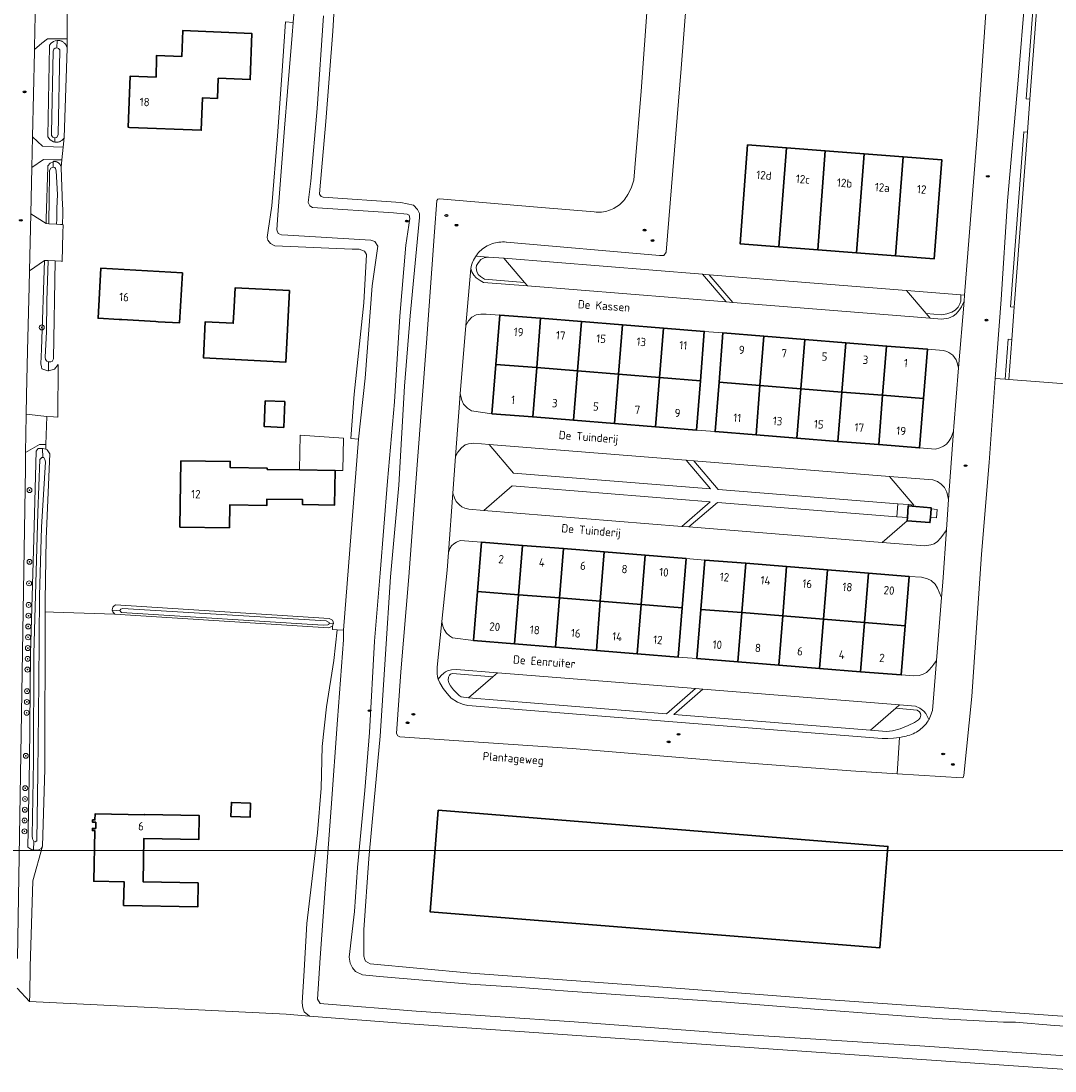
# Model space of a CAD drawing. Header units: metres. Extents: x 152610 to 160096, y 456114 to 462495.
# Tile 628 of 656: x 156995 to 157162, y 461164 to 461334. Entities that reach past the tile are written whole.
import ezdxf
from ezdxf.enums import TextEntityAlignment as Align

# ---------------------------------------------------------------- set-up
doc = ezdxf.new("R2010")
doc.units = ezdxf.units.M
doc.header["$LTSCALE"] = 0.5
doc.layers.get('0').update_dxf_attribs({"linetype": 'CONTINUOUS'})
for name, color, linetype, lineweight in [('B-PV-GK-BESCHOEIING-G', 251, 'GK-BESCHOEIING-SO', 18), ('B-PV-GR-BOOM-S', 251, 'CONTINUOUS', 25), ('B-PV-GR-GROENVOORZIENING-G', 252, 'CONTINUOUS', 18), ('B-PV-IE-MEUBILAIR-S', 251, 'CONTINUOUS', 25), ('B-PV-OG-BEBOUWING-GV', 6, 'CONTINUOUS', 35), ('B-PV-OG-BEBOUWING-T18', 1, 'CONTINUOUS', 18), ('B-PV-OG-BEBOUWING_OVERBOUWING-GV', 251, 'CONTINUOUS', 18), ('B-PV-OG-TERREIN_BEGROEID-GV', 251, 'CONTINUOUS', 18), ('B-PV-OG-TERREIN_OEVER-GV', 251, 'CONTINUOUS', 18), ('B-PV-OG-TOPOGRAFIE-T18', 1, 'CONTINUOUS', 18), ('B-PV-OG-WATER_SLOOT-GV', 251, 'CONTINUOUS', 18), ('B-PV-VH-GESLOTENVERHARDING_ASFALT-GV', 251, 'CONTINUOUS', 18), ('B-PV-VH-HALFVERHARDING_PUIN-GV', 251, 'CONTINUOUS', 18), ('B-PV-VH-ONVERHARD-GV', 251, 'CONTINUOUS', 18), ('B-PV-VH-OPENVERHARDING-GV', 251, 'CONTINUOUS', 18), ('B-PV-VH-OPENVERHARDING_BETONSTRAATSTEEN-GV', 251, 'CONTINUOUS', 18)]:
    doc.layers.add(name, color=color, linetype=linetype, lineweight=lineweight)
doc.styles.add('NLCS-ISO', font='NLCS-ISO.ttf')
doc.styles.add('NLCS-ISO-M750-T18', font='NLCS-ISO.ttf', dxfattribs={"height": 1.35})
doc.linetypes.add('GK-BESCHOEIING-SO', pattern='A,18,-3,[1,NLCS.SHX,S=0.6,R=0,X=0,Y=0],-3', length=24)

# ---------------------------------------------------------------- blocks, each defined once
blk = doc.blocks.new('SIE-MEUBILAIR_PUT_RIOOLPUT-SO')
blk.add_ellipse((0, 0), major_axis=(1.25, 0), ratio=0.54)
at = {"style": 'NLCS-ISO'}
blk.add_text('ri', height=0.75, dxfattribs=at).set_placement((-0.04, 0.07), align=Align.MIDDLE_CENTER)
blk = doc.blocks.new('SGR-BOOM_GBKN-SO')
at = {"linetype": 'ByBlock', "lineweight": 18}
h = blk.add_hatch(color=0, dxfattribs=at)
h.dxf.hatch_style = 1
edge = h.paths.add_edge_path()
edge.add_arc((0, 0), 0.25, 0, 360)
at = {"color": 0, "linetype": 'ByBlock', "lineweight": 18}
for radius in [2, 0.25]:
    blk.add_circle((0, 0), radius, dxfattribs=at)
at = {"color": 0, "linetype": 'ByBlock', "lineweight": 18, "style": 'NLCS-ISO'}
blk.add_attdef('SOORT', (2.5, 0), '', height=1.5, dxfattribs=at)

msp = doc.modelspace()

# ---------------------------------------------------------------- linework, layer by layer
at = {"layer": 'B-PV-GK-BESCHOEIING-G', "flags": 128}
for points in [[(157037.525, 461333.597), (157038.767, 461333.481), (157041.8, 461371.742), (157040.176, 461371.789)], [(157000.003, 461279.089), (157000.296, 461294.905)], [(157045.933, 461235.278), (157046.957, 461235.218), (157049.382, 461266.084), (157048.113, 461266.186)]]:
    msp.add_lwpolyline(points, dxfattribs=at)
at = {"layer": 'B-PV-GR-GROENVOORZIENING-G'}
msp.add_lwpolyline([(156654.254, 461199.56), (157279.902, 461199.56), (157279.902, 461707.86), (156654.254, 461707.86)], close=True, dxfattribs=at)
msp.add_lwpolyline([(156654.254, 461199.56), (157279.902, 461199.56), (157279.902, 461707.86), (156654.254, 461707.86)], close=True, dxfattribs=at)
at = {"layer": 'B-PV-OG-BEBOUWING-GV', "flags": 128}
for points in [[(157026.653, 461324.449), (157031.843, 461324.244), (157032.083, 461331.715), (157020.926, 461332.167), (157020.756, 461327.947), (157016.669, 461328.112), (157016.66, 461327.762), (157016.617, 461324.636), (157012.42, 461324.815), (157012.098, 461316.521), (157012.304, 461316.513), (157023.92, 461316.054), (157024.127, 461321.3), (157026.525, 461321.205)], [(157117.379, 461297.206), (157118.609, 461313.196), (157112.322, 461313.68), (157111.092, 461297.69)], [(157118.609, 461313.196), (157117.379, 461297.206), (157123.666, 461296.723), (157124.896, 461312.712)], [(157124.896, 461312.712), (157123.666, 461296.723), (157129.952, 461296.239), (157131.182, 461312.229)], [(157131.182, 461312.229), (157129.952, 461296.239), (157136.239, 461295.756), (157137.469, 461311.745)], [(157137.469, 461311.745), (157136.239, 461295.756), (157142.53, 461295.272), (157143.755, 461311.262)], [(157020.863, 461293.005), (157007.687, 461293.765), (157007.229, 461285.651), (157010.653, 461285.455), (157011.072, 461285.431), (157016.547, 461285.116), (157016.967, 461285.092), (157020.391, 461284.896)], [(157038.219, 461290.126), (157029.404, 461290.585), (157029.237, 461287.479), (157029.095, 461284.837), (157024.531, 461285.044), (157024.269, 461279.255), (157037.598, 461278.517)], [(157071.573, 461278.19), (157078.192, 461277.66), (157078.829, 461285.634), (157072.21, 461286.163)], [(157085.448, 461285.104), (157078.829, 461285.634), (157078.192, 461277.66), (157084.81, 461277.131)], [(157092.067, 461284.575), (157085.448, 461285.104), (157084.81, 461277.131), (157091.429, 461276.602)], [(157091.429, 461276.602), (157098.048, 461276.072), (157098.686, 461284.046), (157092.067, 461284.575)], [(157098.048, 461276.072), (157104.676, 461275.542), (157105.314, 461283.516), (157098.686, 461284.046)], [(157114.317, 461274.772), (157114.954, 461282.745), (157108.335, 461283.274), (157107.698, 461275.301)], [(157114.954, 461282.745), (157114.317, 461274.772), (157120.935, 461274.242), (157121.573, 461282.216)], [(157127.554, 461273.713), (157128.192, 461281.686), (157121.573, 461282.216), (157120.935, 461274.242)], [(157128.192, 461281.686), (157127.554, 461273.713), (157134.173, 461273.184), (157134.811, 461281.157)], [(157140.791, 461272.654), (157141.429, 461280.628), (157134.811, 461281.157), (157134.173, 461273.184)], [(157078.192, 461277.66), (157071.573, 461278.19), (157070.935, 461270.215), (157077.554, 461269.686)], [(157084.173, 461269.156), (157084.81, 461277.131), (157078.192, 461277.66), (157077.554, 461269.686)], [(157084.81, 461277.131), (157084.173, 461269.156), (157090.792, 461268.627), (157091.429, 461276.602)], [(157090.792, 461268.627), (157097.41, 461268.098), (157098.048, 461276.072), (157091.429, 461276.602)], [(157104.676, 461275.542), (157098.048, 461276.072), (157097.41, 461268.098), (157104.039, 461267.568)], [(157113.679, 461266.797), (157114.317, 461274.772), (157107.698, 461275.301), (157107.06, 461267.326)], [(157114.317, 461274.772), (157113.679, 461266.797), (157120.298, 461266.268), (157120.935, 461274.242)], [(157127.554, 461273.713), (157120.935, 461274.242), (157120.298, 461266.268), (157126.917, 461265.738)], [(157037.272, 461268), (157037.435, 461272.157), (157034.278, 461272.281), (157034.115, 461268.124)], [(157133.536, 461265.209), (157134.173, 461273.184), (157127.554, 461273.713), (157126.917, 461265.738)], [(157134.173, 461273.184), (157133.536, 461265.209), (157140.153, 461264.68), (157140.791, 461272.654)], [(157020.637, 461262.568), (157020.468, 461251.888), (157028.467, 461251.761), (157028.525, 461255.45), (157034.524, 461255.355), (157034.541, 461256.4), (157040.321, 461256.309), (157040.309, 461255.509), (157045.498, 461255.429), (157045.584, 461261.028), (157039.805, 461261.117), (157034.593, 461261.19), (157034.591, 461261.393), (157028.598, 461261.485), (157028.614, 461262.483)], [(157138.326, 461255.288), (157138.182, 461253.414), (157138.142, 461252.895), (157141.831, 461252.612), (157141.895, 461253.447), (157142, 461254.808), (157142.015, 461255.005)], [(157075.893, 461248.918), (157069.274, 461249.45), (157068.633, 461241.476), (157075.252, 461240.944)], [(157075.252, 461240.944), (157081.87, 461240.411), (157082.511, 461248.386), (157075.893, 461248.918)], [(157089.13, 461247.853), (157082.511, 461248.386), (157081.87, 461240.411), (157088.489, 461239.879)], [(157095.107, 461239.347), (157095.749, 461247.321), (157089.13, 461247.853), (157088.489, 461239.879)], [(157095.107, 461239.347), (157101.726, 461238.815), (157102.367, 461246.789), (157095.749, 461247.321)], [(157104.756, 461238.571), (157111.375, 461238.039), (157112.016, 461246.013), (157105.398, 461246.545)], [(157117.994, 461237.506), (157118.635, 461245.481), (157112.016, 461246.013), (157111.375, 461238.039)], [(157118.635, 461245.481), (157117.994, 461237.506), (157124.612, 461236.974), (157125.254, 461244.948)], [(157131.231, 461236.442), (157131.872, 461244.416), (157125.254, 461244.948), (157124.612, 461236.974)], [(157131.231, 461236.442), (157137.807, 461235.913), (157138.449, 461243.887), (157131.872, 461244.416)], [(157068.633, 461241.476), (157067.993, 461233.524), (157074.612, 461232.992), (157075.252, 461240.944)], [(157081.87, 461240.411), (157075.252, 461240.944), (157074.612, 461232.992), (157081.231, 461232.46)], [(157081.87, 461240.411), (157081.231, 461232.46), (157087.849, 461231.927), (157088.489, 461239.879)], [(157095.107, 461239.347), (157088.489, 461239.879), (157087.849, 461231.927), (157094.468, 461231.395)], [(157101.726, 461238.815), (157095.107, 461239.347), (157094.468, 461231.395), (157101.087, 461230.863)], [(157111.375, 461238.039), (157104.756, 461238.571), (157104.117, 461230.619), (157110.736, 461230.087)], [(157111.375, 461238.039), (157110.736, 461230.087), (157117.354, 461229.555), (157117.994, 461237.506)], [(157117.354, 461229.555), (157123.973, 461229.023), (157124.612, 461236.974), (157117.994, 461237.506)], [(157131.231, 461236.442), (157124.612, 461236.974), (157123.973, 461229.023), (157130.591, 461228.49)], [(157137.807, 461235.913), (157131.231, 461236.442), (157130.591, 461228.49), (157137.168, 461227.961)], [(157031.897, 461207.253), (157028.8, 461207.355), (157028.724, 461205.048), (157031.823, 461204.946)], [(157062.272, 461206.076), (157060.965, 461189.631), (157133.709, 461183.818), (157135.022, 461200.247)], [(157011.36, 461190.681), (157023.364, 461190.474), (157023.416, 461194.33), (157014.53, 461194.492), (157014.645, 461201.536), (157023.537, 461201.362), (157023.605, 461205.23), (157014.732, 461205.399), (157014.731, 461205.349), (157006.732, 461205.499), (157006.714, 461204.507), (157006.327, 461204.514), (157006.32, 461204.152), (157006.853, 461204.142), (157006.834, 461203.137), (157006.301, 461203.147), (157006.294, 461202.789), (157006.674, 461202.782), (157006.528, 461194.605), (157011.424, 461194.51)]]:
    msp.add_lwpolyline(points, close=True, dxfattribs=at)
at = {"layer": 'B-PV-OG-BEBOUWING_OVERBOUWING-GV', "flags": 128}
msp.add_lwpolyline([(157039.805, 461261.117), (157045.584, 461261.028), (157046.834, 461261.009), (157046.915, 461266.238), (157039.919, 461266.757)], close=True, dxfattribs=at)
at = {"layer": 'B-PV-OG-TERREIN_BEGROEID-GV', "flags": 128}
for points in [[(157103.334, 461348.991), (157101.573, 461326.056), (157099.148, 461296.311), (157098.759, 461295.808), (157098.071, 461295.805), (157073.311, 461297.95), (157073.247, 461297.957), (157072.958, 461297.979), (157072.667, 461297.985), (157072.377, 461297.975), (157072.088, 461297.949), (157071.8, 461297.907), (157071.516, 461297.849), (157071.235, 461297.776), (157070.958, 461297.687), (157070.687, 461297.584), (157070.422, 461297.465), (157070.164, 461297.332), (157069.913, 461297.185), (157069.671, 461297.025), (157069.438, 461296.851), (157069.215, 461296.665), (157069.003, 461296.467), (157068.802, 461296.257), (157068.613, 461296.037), (157068.436, 461295.806), (157068.362, 461295.698), (157070.393, 461295.535), (157072.869, 461295.337), (157105.001, 461292.768), (157106.114, 461292.679), (157138.038, 461290.126), (157146.842, 461289.422), (157147.426, 461289.375), (157147.484, 461290.083), (157149.602, 461317.186), (157151.375, 461342.018)], [(157046.143, 461347.87), (157045.232, 461332.06), (157044.093, 461317.476), (157043.09, 461306.408), (157043.055, 461305.72), (157043.335, 461305.33), (157043.652, 461305.22), (157056.226, 461304.371), (157058.236, 461303.913), (157058.927, 461303.209), (157059.227, 461302.596), (157059.229, 461301.964), (157057.722, 461286.021), (157056.777, 461274.637), (157055.903, 461258.641), (157054.541, 461243.833), (157053.729, 461231.333), (157052.865, 461218.071), (157051.897, 461207.653), (157051.018, 461198.296), (157050.222, 461186.745), (157050.2, 461182.504), (157050.406, 461181.966), (157050.519, 461181.669), (157051.227, 461181.225), (157067.56, 461179.72), (157097.88, 461177.539), (157122.658, 461175.635), (157150.28, 461173.705), (157170.872, 461172.252)], [(157192.842, 461272.818), (157154.57, 461275.759), (157153.972, 461275.804), (157152.396, 461275.919), (157151.403, 461262.342), (157150.19, 461247.488), (157148.625, 461224.497), (157147.33, 461211.689), (157147.201, 461211.372), (157147.062, 461211.306), (157136.506, 461211.993), (157129.01, 461212.48), (157109.144, 461213.963), (157083.947, 461216.06), (157056.036, 461217.934), (157055.729, 461218.109), (157055.504, 461218.481), (157056.195, 461228.442), (157057.48, 461243.844), (157058.867, 461261.962), (157060.388, 461281.68), (157061.664, 461299.639), (157062.037, 461304.699), (157062.213, 461304.913), (157062.473, 461304.97), (157078.35, 461303.603), (157087.502, 461302.835), (157087.797, 461302.809), (157088.092, 461302.798), (157088.388, 461302.803), (157088.683, 461302.825), (157088.976, 461302.862), (157089.267, 461302.915), (157089.555, 461302.983), (157089.838, 461303.067), (157090.117, 461303.167), (157090.39, 461303.281), (157090.656, 461303.41), (157090.915, 461303.553), (157091.165, 461303.71), (157091.407, 461303.88), (157091.64, 461304.063), (157091.862, 461304.258), (157092.073, 461304.465), (157092.273, 461304.683), (157092.46, 461304.911), (157092.635, 461305.15), (157092.797, 461305.397), (157092.945, 461305.653), (157092.95, 461305.663), (157093.505, 461306.687), (157093.909, 461308), (157094.079, 461309.944), (157095.086, 461322.37), (157096.187, 461337.409)], [(156994.119, 461177.305), (156996.152, 461175.144), (156996.165, 461176.281), (156996.217, 461180.764), (156996.685, 461194.665), (156998.253, 461200.282), (156998.006, 461199.909), (156997.635, 461199.678), (156997.175, 461199.623), (156996.792, 461199.661), (156996.484, 461199.692), (156995.88, 461200.113), (156996.125, 461213.944), (156996.271, 461231.379), (156996.832, 461250), (156997.191, 461264.138), (156997.551, 461264.568), (156998.237, 461264.603), (156998.295, 461264.606), (156998.755, 461264.458), (156998.781, 461265.226), (156997.754, 461265.223), (156995.505, 461263.951), (156995.47, 461261.397), (156994.197, 461182.093)]]:
    msp.add_lwpolyline(points, dxfattribs=at)
for points in [[(157001.585, 461313.291), (157001.75, 461314.849), (157001.717, 461314.795), (157001.655, 461314.705), (157001.587, 461314.62), (157001.512, 461314.54), (157001.432, 461314.465), (157001.347, 461314.397), (157001.256, 461314.335), (157001.162, 461314.28), (157001.064, 461314.232), (157000.962, 461314.191), (157000.858, 461314.158), (157000.751, 461314.132), (157000.644, 461314.114), (157000.535, 461314.105), (157000.425, 461314.103), (157000.316, 461314.109), (157000.198, 461314.133), (157000, 461314.173), (156999.466, 461314.479), (156999.1, 461314.973), (156999.102, 461315.096), (156999.365, 461329.659), (156999.367, 461329.784), (156999.636, 461330.143), (157000, 461330.407), (157000.292, 461330.523), (157000.589, 461330.575), (157000.602, 461330.577), (157000.69, 461330.581), (157000.8, 461330.578), (157000.91, 461330.567), (157001.019, 461330.549), (157001.126, 461330.522), (157001.231, 461330.488), (157001.333, 461330.446), (157001.431, 461330.397), (157001.526, 461330.341), (157001.617, 461330.279), (157001.703, 461330.21), (157001.783, 461330.134), (157001.858, 461330.054), (157001.927, 461329.968), (157001.99, 461329.877), (157002.045, 461329.782), (157002.094, 461329.683), (157002.136, 461329.581), (157002.17, 461329.476), (157002.196, 461329.369), (157002.214, 461329.26), (157002.215, 461330.827), (156999.386, 461330.806), (156999.06, 461330.804), (156998.101, 461330.118), (156996.938, 461329.109), (156996.931, 461328.8), (156996.623, 461314.968), (156998.226, 461313.464), (157000, 461313.372)], [(157117.379, 461297.206), (157111.092, 461297.69), (157112.322, 461313.68), (157118.609, 461313.196), (157124.896, 461312.712), (157131.182, 461312.229), (157137.469, 461311.745), (157143.755, 461311.262), (157142.53, 461295.272), (157136.239, 461295.756), (157129.952, 461296.239), (157123.666, 461296.723)], [(156999.963, 461310.96), (157000, 461310.976), (157000.081, 461310.984), (157000.176, 461310.987), (157000.27, 461310.981), (157000.363, 461310.968), (157000.455, 461310.946), (157000.545, 461310.917), (157000.632, 461310.881), (157000.715, 461310.837), (157000.795, 461310.786), (157000.87, 461310.729), (157000.939, 461310.665), (157001.003, 461310.596), (157001.061, 461310.522), (157001.113, 461310.443), (157001.158, 461310.36), (157001.195, 461310.273), (157001.225, 461310.184), (157001.247, 461310.092), (157001.37, 461311.253), (157000, 461311.281), (156998.392, 461311.315), (156996.518, 461310.029), (156996.342, 461302.531), (156998.797, 461300.988), (156998.811, 461301.744), (156999.109, 461310.141), (156999.113, 461310.268), (156999.46, 461310.743)], [(157000.78, 461278.174), (157000.169, 461277.39), (156999.217, 461277.168), (156999.09, 461277.139), (156998.115, 461277.49), (156998.043, 461277.773), (156997.935, 461278.268), (156998.061, 461280.635), (156998.571, 461295), (156998.564, 461295), (156996.127, 461293.328), (156996.067, 461290.774), (156995.81, 461280.353), (156995.634, 461273.227), (156995.591, 461270.151), (156998.938, 461269.766), (157000, 461269.689), (157000.694, 461269.639)], [(157067.524, 461293.69), (157067.703, 461293.138), (157068.025, 461292.603), (157068.415, 461292.208), (157069.034, 461291.765), (157069.611, 461291.434), (157076.695, 461290.868), (157076.215, 461291.429), (157069.729, 461291.947), (157069.088, 461292.412), (157068.737, 461292.746), (157068.486, 461293.205), (157068.389, 461293.772), (157068.472, 461294.168), (157068.753, 461294.681), (157069.173, 461295.152), (157069.671, 461295.424), (157070.393, 461295.535), (157068.362, 461295.698), (157068.272, 461295.567), (157068.122, 461295.318), (157067.985, 461295.062), (157067.863, 461294.799), (157067.755, 461294.529), (157067.663, 461294.253), (157067.586, 461293.973)], [(157108.826, 461288.299), (157109.939, 461288.21), (157106.114, 461292.679), (157105.001, 461292.768)], [(157141.228, 461286.4), (157141.864, 461285.657), (157143.69, 461285.511), (157144.853, 461285.683), (157145.558, 461285.99), (157146.087, 461286.368), (157146.632, 461286.986), (157146.946, 461287.494), (157147.35, 461288.432), (157147.426, 461289.375), (157146.842, 461289.422), (157146.837, 461288.915), (157146.806, 461288.41), (157146.669, 461287.967), (157146.405, 461287.44), (157145.91, 461286.955), (157145.382, 461286.607), (157144.57, 461286.365), (157143.674, 461286.204)], [(157071.573, 461278.19), (157072.21, 461286.163), (157070.034, 461286.306), (157069.148, 461286.323), (157068.415, 461286.204), (157067.682, 461285.829), (157067.154, 461285.215), (157066.75, 461284.454), (157065.826, 461273.411), (157066.063, 461272.423), (157066.367, 461271.748), (157066.976, 461271.109), (157067.626, 461270.653), (157070.935, 461270.215)], [(157140.791, 461272.654), (157140.153, 461264.68), (157142.727, 461264.474), (157143.45, 461264.705), (157144.006, 461264.953), (157144.495, 461265.301), (157144.942, 461265.833), (157145.236, 461266.356), (157145.649, 461267.408), (157145.701, 461268.133), (157146.47, 461277.604), (157146.251, 461278.454), (157146.054, 461278.902), (157145.516, 461279.659), (157144.891, 461280.12), (157144.555, 461280.256), (157144.002, 461280.422), (157141.429, 461280.628)], [(157070.512, 461265.234), (157068.013, 461265.434), (157067.164, 461265.34), (157066.603, 461265.149), (157066.043, 461264.696), (157065.416, 461264.003), (157065.054, 461263.277), (157064.624, 461257.375), (157064.891, 461256.583), (157065.161, 461256.019), (157065.691, 461255.454), (157066.078, 461255.175), (157066.555, 461254.934), (157067.231, 461254.746), (157069.641, 461254.553), (157074.233, 461258.527), (157106.249, 461255.967), (157101.658, 461251.993), (157102.831, 461251.899), (157107.422, 461255.873), (157136.487, 461253.549), (157136.648, 461255.642), (157107.554, 461257.969), (157103.599, 461262.589), (157102.386, 461262.686), (157106.341, 461258.066), (157074.466, 461260.614)], [(157138.326, 461255.288), (157142.015, 461255.005), (157142, 461254.808), (157142.991, 461254.729), (157142.894, 461253.368), (157141.895, 461253.447), (157141.831, 461252.612), (157138.142, 461252.895), (157134.103, 461249.399), (157140.937, 461248.852), (157141.957, 461248.994), (157142.498, 461249.188), (157143.025, 461249.567), (157143.549, 461250.062), (157143.919, 461250.553), (157144.269, 461251.126), (157144.506, 461251.499), (157144.852, 461256.311), (157144.544, 461257.507), (157144.169, 461258.279), (157143.658, 461258.801), (157143.067, 461259.221), (157142.269, 461259.497), (157135.28, 461260.055), (157139.234, 461255.436), (157138.343, 461255.507)], [(157063.922, 461247.758), (157063.715, 461244.916), (157062.869, 461236.627), (157063.016, 461235.864), (157063.241, 461235.294), (157063.623, 461234.719), (157064.063, 461234.295), (157064.56, 461233.948), (157067.993, 461233.524), (157068.633, 461241.476), (157069.274, 461249.45), (157065.827, 461249.727), (157065.203, 461249.435), (157064.797, 461249.179), (157064.43, 461248.827), (157064.144, 461248.409)], [(157137.807, 461235.913), (157137.168, 461227.961), (157139.222, 461227.812), (157140.079, 461227.858), (157140.733, 461228.076), (157141.251, 461228.376), (157141.636, 461228.732), (157142.139, 461229.257), (157142.459, 461229.696), (157142.872, 461230.316), (157143.691, 461240.461), (157143.305, 461241.361), (157143.045, 461241.974), (157142.646, 461242.617), (157142.018, 461243.215), (157141.439, 461243.511), (157140.444, 461243.795), (157138.449, 461243.887)], [(157009.948, 461237.794), (157000, 461238.102), (156998.65, 461238.144), (156998.584, 461212.73), (156998.253, 461200.282), (156996.685, 461194.665), (156996.217, 461180.764), (156996.165, 461176.281), (156996.152, 461175.144), (157037.649, 461173.083), (157041.446, 461172.791), (157040.561, 461173.5), (157040.326, 461174.122), (157040.23, 461174.922), (157040.565, 461180.186), (157041.022, 461187.784), (157041.781, 461194.109), (157042.719, 461202.426), (157043.298, 461209.662), (157043.488, 461216.413), (157044.173, 461222.813), (157045.374, 461230.274), (157045.933, 461235.278), (157045.133, 461235.313), (157045.13, 461235.83), (157044.498, 461235.596)], [(157067.154, 461224.249), (157065.986, 461224.441), (157065.655, 461224.664), (157065.271, 461225.036), (157064.744, 461225.558), (157064.26, 461226.195), (157064.002, 461226.682), (157063.879, 461227.096), (157063.937, 461227.578), (157064.073, 461227.907), (157064.234, 461228.072), (157064.573, 461228.193), (157071.107, 461227.67), (157071.849, 461228.312), (157065.199, 461228.844), (157064.403, 461228.809), (157063.786, 461228.617), (157063.454, 461228.452), (157063.162, 461228.263), (157062.75, 461227.892), (157062.273, 461227.304), (157062.537, 461226.708), (157063.036, 461225.774), (157063.713, 461224.944), (157064.367, 461224.235), (157065.38, 461223.582), (157066.357, 461223.186), (157067.055, 461223.011), (157134.103, 461217.699), (157135.011, 461217.679), (157135.934, 461217.756), (157136.887, 461217.865), (157137.676, 461218.028), (157137.969, 461218.082), (157138.258, 461218.15), (157138.544, 461218.234), (157138.824, 461218.333), (157139.099, 461218.448), (157139.367, 461218.576), (157139.628, 461218.719), (157139.88, 461218.876), (157140.124, 461219.046), (157140.359, 461219.229), (157140.583, 461219.425), (157140.796, 461219.632), (157140.998, 461219.85), (157141.188, 461220.079), (157141.366, 461220.318), (157141.53, 461220.566), (157141.629, 461220.734), (157141.39, 461221.312), (157141.132, 461221.747), (157140.858, 461222.082), (157140.176, 461222.598), (157139.512, 461222.902), (157136.877, 461223.113), (157136.302, 461222.614), (157139.766, 461222.248), (157140.115, 461222.015), (157140.29, 461221.753), (157140.339, 461221.462), (157140.25, 461221.046), (157139.971, 461220.722), (157139.336, 461220.296), (157138.321, 461219.781), (157137.013, 461219.231), (157135.791, 461218.95), (157134.809, 461218.839), (157132.191, 461219.048), (157100.385, 461221.592), (157105.08, 461225.655), (157103.909, 461225.749), (157099.214, 461221.685)], [(157028.8, 461207.355), (157031.897, 461207.253), (157031.823, 461204.946), (157028.724, 461205.048)], [(157062.272, 461206.076), (157135.022, 461200.247), (157133.709, 461183.818), (157060.965, 461189.631)], [(157006.732, 461205.499), (157014.731, 461205.349), (157014.732, 461205.399), (157023.605, 461205.23), (157023.537, 461201.362), (157014.645, 461201.536), (157014.53, 461194.492), (157023.416, 461194.33), (157023.364, 461190.474), (157011.36, 461190.681), (157011.424, 461194.51), (157006.528, 461194.605), (157006.674, 461202.782), (157006.294, 461202.789), (157006.301, 461203.147), (157006.834, 461203.137), (157006.853, 461204.142), (157006.32, 461204.152), (157006.327, 461204.514), (157006.714, 461204.507)]]:
    msp.add_lwpolyline(points, close=True, dxfattribs=at)
at = {"layer": 'B-PV-OG-TERREIN_OEVER-GV', "flags": 128}
for points in [[(157170.872, 461172.252), (157150.28, 461173.705), (157122.658, 461175.635), (157097.88, 461177.539), (157067.56, 461179.72), (157051.227, 461181.225), (157050.519, 461181.669), (157050.406, 461181.966), (157050.2, 461182.504), (157050.222, 461186.745), (157051.018, 461198.296), (157051.897, 461207.653), (157052.865, 461218.071), (157053.729, 461231.333), (157054.541, 461243.833), (157055.903, 461258.641), (157056.777, 461274.637), (157057.722, 461286.021), (157059.229, 461301.964), (157059.227, 461302.596), (157058.927, 461303.209), (157058.236, 461303.913), (157056.226, 461304.371), (157043.652, 461305.22), (157043.335, 461305.33), (157043.055, 461305.72), (157043.09, 461306.408), (157044.093, 461317.476), (157045.232, 461332.06), (157046.143, 461347.87)], [(157043.681, 461334.528), (157042.673, 461319.591), (157041.636, 461307.835), (157041.239, 461304.374), (157041.501, 461303.836), (157041.911, 461303.54), (157055.043, 461302.693), (157057.22, 461302.496), (157057.574, 461302.312), (157057.65, 461301.754), (157057.033, 461297.437), (157056.05, 461285.978), (157055.169, 461272.139), (157054.061, 461259.304), (157052.848, 461244.403), (157051.938, 461233.428), (157051.153, 461218.66), (157050.368, 461209.266), (157049.184, 461196.82), (157048.688, 461189.733), (157047.84, 461182.347), (157047.992, 461181.381), (157048.367, 461180.583), (157048.852, 461180.008), (157050.007, 461179.454), (157052.742, 461179.185), (157067.438, 461177.971), (157074.989, 461177.477), (157083.249, 461176.818), (157108.825, 461175.029), (157125.92, 461173.676), (157142.866, 461172.415), (157153.71, 461171.802), (157155.682, 461171.808), (157161.969, 461171.273), (157169.565, 461170.784)], [(157169.244, 461166.005), (157140.205, 461167.97), (157112.385, 461169.743), (157084.278, 461171.858), (157058.702, 461173.572), (157043.765, 461174.766), (157043.132, 461174.857), (157042.702, 461175.543), (157043.181, 461182.203), (157044.013, 461194.144), (157044.918, 461206.477), (157045.984, 461220.707), (157046.925, 461233.635), (157046.957, 461235.218), (157045.933, 461235.278), (157045.374, 461230.274), (157044.173, 461222.813), (157043.488, 461216.413), (157043.298, 461209.662), (157042.719, 461202.426), (157041.781, 461194.109), (157041.022, 461187.784), (157040.565, 461180.186), (157040.23, 461174.922), (157040.326, 461174.122), (157040.561, 461173.5), (157041.446, 461172.791), (157057.591, 461171.551), (157138.112, 461165.913), (157167.088, 461163.917)]]:
    msp.add_lwpolyline(points, dxfattribs=at)
for points in [[(157038.767, 461333.481), (157037.525, 461333.597), (157036.96, 461324.901), (157036.278, 461315.154), (157035.351, 461303.835), (157034.753, 461299.816), (157034.588, 461298.709), (157034.673, 461298.281), (157035.103, 461297.716), (157035.848, 461297.365), (157048.356, 461296.832), (157049.49, 461296.808), (157050.347, 461296.476), (157050.628, 461295.957), (157050.218, 461288.126), (157048.652, 461273.345), (157048.113, 461266.186), (157049.382, 461266.084), (157050.424, 461275.946), (157051.58, 461290.902), (157052.469, 461297.321), (157052.02, 461298.045), (157051.369, 461298.266), (157037.92, 461299.056), (157036.916, 461299.108), (157036.376, 461299.366), (157036.151, 461299.942), (157036.31, 461302.342), (157037.395, 461316.404), (157037.876, 461322.32), (157038.625, 461331.435)], [(157000.523, 461329.366), (157000.589, 461330.575), (157000.292, 461330.523), (157000, 461330.407), (156999.636, 461330.143), (156999.367, 461329.784), (156999.365, 461329.659), (156999.102, 461315.096), (156999.1, 461314.973), (156999.466, 461314.479), (157000, 461314.173), (157000.198, 461314.133), (157000.221, 461314.832), (156999.886, 461314.951), (156999.708, 461315.211), (156999.707, 461315.583), (156999.948, 461328.862), (157000.087, 461329.141), (157000.263, 461329.3)], [(157000.8, 461330.578), (157000.69, 461330.581), (157000.602, 461330.577), (157000.589, 461330.575), (157000.523, 461329.366), (157000.821, 461329.283), (157001.036, 461329.042), (157000.758, 461315.363), (157000.537, 461314.879), (157000.221, 461314.832), (157000.198, 461314.133), (157000.316, 461314.109), (157000.425, 461314.103), (157000.535, 461314.105), (157000.644, 461314.114), (157000.751, 461314.132), (157000.858, 461314.158), (157000.962, 461314.191), (157001.064, 461314.232), (157001.162, 461314.28), (157001.256, 461314.335), (157001.347, 461314.397), (157001.432, 461314.465), (157001.512, 461314.54), (157001.587, 461314.62), (157001.655, 461314.705), (157001.717, 461314.795), (157001.75, 461314.849), (157002.214, 461329.26), (157002.196, 461329.369), (157002.17, 461329.476), (157002.136, 461329.581), (157002.094, 461329.683), (157002.045, 461329.782), (157001.99, 461329.877), (157001.927, 461329.968), (157001.858, 461330.054), (157001.783, 461330.134), (157001.703, 461330.21), (157001.617, 461330.279), (157001.526, 461330.341), (157001.431, 461330.397), (157001.333, 461330.446), (157001.231, 461330.488), (157001.126, 461330.522), (157001.019, 461330.549), (157000.91, 461330.567)], [(156999.951, 461310.08), (156999.963, 461310.96), (156999.46, 461310.743), (156999.113, 461310.268), (156999.109, 461310.141), (156998.811, 461301.744), (156998.797, 461300.988), (156998.851, 461300.954), (156999.244, 461300.928), (156999.26, 461301.744), (156999.311, 461304.341), (156999.357, 461309.557), (156999.551, 461309.939)], [(157001.247, 461310.092), (157001.225, 461310.184), (157001.195, 461310.273), (157001.158, 461310.36), (157001.113, 461310.443), (157001.061, 461310.522), (157001.003, 461310.596), (157000.939, 461310.665), (157000.87, 461310.729), (157000.795, 461310.786), (157000.715, 461310.837), (157000.632, 461310.881), (157000.545, 461310.917), (157000.455, 461310.946), (157000.363, 461310.968), (157000.27, 461310.981), (157000.176, 461310.987), (157000.081, 461310.984), (157000, 461310.976), (156999.963, 461310.96), (156999.951, 461310.08), (157000.202, 461310.025), (157000.314, 461309.849), (157000.455, 461309.505), (157000.635, 461305.675), (157000.574, 461303.404), (157000.529, 461301.726), (157000.505, 461300.846), (157001.149, 461300.804), (157001.483, 461300.782), (157001.497, 461302.505), (157001.513, 461303.427), (157001.456, 461303.817), (157001.262, 461309.999)], [(156999.126, 461294.969), (156998.571, 461295), (156998.061, 461280.635), (156997.935, 461278.268), (156998.043, 461277.773), (156998.115, 461277.49), (156999.09, 461277.139), (156999.217, 461277.168), (156999.215, 461278.584), (156998.954, 461278.685), (156998.73, 461278.964), (156998.673, 461279.335), (156998.872, 461283.446), (156998.91, 461288.477)], [(156998.279, 461263.12), (156998.237, 461264.603), (156997.551, 461264.568), (156997.191, 461264.138), (156996.832, 461250), (156996.271, 461231.379), (156996.125, 461213.944), (156995.88, 461200.113), (156996.484, 461199.692), (156996.792, 461199.661), (156996.851, 461201.021), (156996.584, 461201.462), (156996.583, 461201.958), (156996.756, 461214.017), (156996.841, 461231.404), (156997.494, 461254.158), (156997.82, 461262.817), (156998.102, 461263.119)], [(156998.755, 461264.458), (156998.295, 461264.606), (156998.237, 461264.603), (156998.279, 461263.12), (156998.438, 461263.12), (156998.617, 461262.785), (156998.724, 461262.449), (156998.085, 461251.841), (156997.75, 461240.738), (156997.636, 461226.75), (156997.488, 461212.213), (156997.294, 461201.111), (156997.046, 461200.986), (156996.851, 461201.021), (156996.792, 461199.661), (156997.175, 461199.623), (156997.635, 461199.678), (156998.006, 461199.909), (156998.253, 461200.282), (156998.584, 461212.73), (156998.65, 461238.144), (156998.655, 461240.015), (156998.833, 461250), (156999.431, 461263.742), (156999.004, 461264.378)], [(157044.619, 461237.091), (157010.036, 461239.291), (157009.757, 461239.095), (157009.627, 461238.918), (157009.49, 461238.471), (157009.493, 461238.462), (157010.788, 461238.333), (157010.758, 461238.405), (157010.878, 461238.619), (157011.176, 461238.694), (157044.127, 461236.69), (157044.592, 461236.459), (157044.639, 461236.375), (157044.617, 461236.281), (157045.275, 461236.205), (157045.295, 461236.259), (157045.266, 461236.565), (157045.163, 461236.816)], [(157010.788, 461238.333), (157009.493, 461238.462), (157009.602, 461238.174), (157009.948, 461237.794), (157044.498, 461235.596), (157045.13, 461235.83), (157045.275, 461236.205), (157044.617, 461236.281), (157044.575, 461236.105), (157044.38, 461236.049), (157043.618, 461236.037), (157011.038, 461238.08), (157010.824, 461238.247)]]:
    msp.add_lwpolyline(points, close=True, dxfattribs=at)
at = {"layer": 'B-PV-OG-WATER_SLOOT-GV', "flags": 128}
for points in [[(157041.685, 461370.298), (157038.767, 461333.481), (157038.625, 461331.435), (157037.876, 461322.32), (157037.395, 461316.404), (157036.31, 461302.342), (157036.151, 461299.942), (157036.376, 461299.366), (157036.916, 461299.108), (157037.92, 461299.056), (157051.369, 461298.266), (157052.02, 461298.045), (157052.469, 461297.321), (157051.58, 461290.902), (157050.424, 461275.946), (157049.382, 461266.084), (157046.957, 461235.218), (157046.925, 461233.635), (157045.984, 461220.707), (157044.918, 461206.477), (157044.013, 461194.144), (157043.181, 461182.203), (157042.702, 461175.543), (157043.132, 461174.857), (157043.765, 461174.766), (157058.702, 461173.572), (157084.278, 461171.858), (157112.385, 461169.743), (157140.205, 461167.97), (157169.244, 461166.005)], [(157169.565, 461170.784), (157161.969, 461171.273), (157155.682, 461171.808), (157153.71, 461171.802), (157142.866, 461172.415), (157125.92, 461173.676), (157108.825, 461175.029), (157083.249, 461176.818), (157074.989, 461177.477), (157067.438, 461177.971), (157052.742, 461179.185), (157050.007, 461179.454), (157048.852, 461180.008), (157048.367, 461180.583), (157047.992, 461181.381), (157047.84, 461182.347), (157048.688, 461189.733), (157049.184, 461196.82), (157050.368, 461209.266), (157051.153, 461218.66), (157051.938, 461233.428), (157052.848, 461244.403), (157054.061, 461259.304), (157055.169, 461272.139), (157056.05, 461285.978), (157057.033, 461297.437), (157057.65, 461301.754), (157057.574, 461302.312), (157057.22, 461302.496), (157055.043, 461302.693), (157041.911, 461303.54), (157041.501, 461303.836), (157041.239, 461304.374), (157041.636, 461307.835), (157042.673, 461319.591), (157043.681, 461334.528)]]:
    msp.add_lwpolyline(points, dxfattribs=at)
for points in [[(157000.821, 461329.283), (157000.523, 461329.366), (157000.263, 461329.3), (157000.087, 461329.141), (156999.948, 461328.862), (156999.707, 461315.583), (156999.708, 461315.211), (156999.886, 461314.951), (157000.221, 461314.832), (157000.537, 461314.879), (157000.758, 461315.363), (157001.036, 461329.042)], [(156999.951, 461310.08), (156999.551, 461309.939), (156999.357, 461309.557), (156999.311, 461304.341), (156999.26, 461301.744), (156999.244, 461300.928), (157000.505, 461300.846), (157000.529, 461301.726), (157000.574, 461303.404), (157000.635, 461305.675), (157000.455, 461309.505), (157000.314, 461309.849), (157000.202, 461310.025)], [(156999.215, 461278.584), (156999.568, 461278.585), (156999.819, 461278.651), (157000.003, 461279.089), (157000.296, 461294.905), (156999.126, 461294.969), (156998.91, 461288.477), (156998.872, 461283.446), (156998.673, 461279.335), (156998.73, 461278.964), (156998.954, 461278.685)], [(156998.617, 461262.785), (156998.438, 461263.12), (156998.279, 461263.12), (156998.102, 461263.119), (156997.82, 461262.817), (156997.494, 461254.158), (156996.841, 461231.404), (156996.756, 461214.017), (156996.583, 461201.958), (156996.584, 461201.462), (156996.851, 461201.021), (156997.046, 461200.986), (156997.294, 461201.111), (156997.488, 461212.213), (156997.636, 461226.75), (156997.75, 461240.738), (156998.085, 461251.841), (156998.724, 461262.449)], [(157044.127, 461236.69), (157011.176, 461238.694), (157010.878, 461238.619), (157010.758, 461238.405), (157010.788, 461238.333), (157010.824, 461238.247), (157011.038, 461238.08), (157043.618, 461236.037), (157044.38, 461236.049), (157044.575, 461236.105), (157044.617, 461236.281), (157044.639, 461236.375), (157044.592, 461236.459)]]:
    msp.add_lwpolyline(points, close=True, dxfattribs=at)
at = {"layer": 'B-PV-VH-GESLOTENVERHARDING_ASFALT-GV', "flags": 128}
for points in [[(157096.187, 461337.409), (157095.086, 461322.37), (157094.079, 461309.944), (157093.909, 461308), (157093.505, 461306.687), (157092.95, 461305.663), (157092.945, 461305.653), (157092.797, 461305.397), (157092.635, 461305.15), (157092.46, 461304.911), (157092.273, 461304.683), (157092.073, 461304.465), (157091.862, 461304.258), (157091.64, 461304.063), (157091.407, 461303.88), (157091.165, 461303.71), (157090.915, 461303.553), (157090.656, 461303.41), (157090.39, 461303.281), (157090.117, 461303.167), (157089.838, 461303.067), (157089.555, 461302.983), (157089.267, 461302.915), (157088.976, 461302.862), (157088.683, 461302.825), (157088.388, 461302.803), (157088.092, 461302.798), (157087.797, 461302.809), (157087.502, 461302.835), (157078.35, 461303.603), (157062.473, 461304.97), (157062.213, 461304.913), (157062.037, 461304.699), (157061.664, 461299.639), (157060.388, 461281.68), (157058.867, 461261.962), (157057.48, 461243.844), (157056.195, 461228.442), (157055.504, 461218.481), (157055.729, 461218.109), (157056.036, 461217.934), (157083.947, 461216.06), (157109.144, 461213.963), (157129.01, 461212.48), (157136.506, 461211.993), (157136.887, 461217.865), (157135.934, 461217.756), (157135.011, 461217.679), (157134.103, 461217.699), (157067.055, 461223.011), (157066.357, 461223.186), (157065.38, 461223.582), (157064.367, 461224.235), (157063.713, 461224.944), (157063.036, 461225.774), (157062.537, 461226.708), (157062.273, 461227.304), (157062.163, 461227.639), (157062.07, 461228.183), (157062.115, 461229.233), (157062.869, 461236.627), (157063.715, 461244.916), (157063.922, 461247.758), (157064.624, 461257.375), (157065.054, 461263.277), (157065.578, 461270.456), (157065.826, 461273.411), (157066.75, 461284.454), (157067.524, 461293.69), (157067.586, 461293.973), (157067.663, 461294.253), (157067.755, 461294.529), (157067.863, 461294.799), (157067.985, 461295.062), (157068.122, 461295.318), (157068.272, 461295.567), (157068.362, 461295.698), (157068.436, 461295.806), (157068.613, 461296.037), (157068.802, 461296.257), (157069.003, 461296.467), (157069.215, 461296.665), (157069.438, 461296.851), (157069.671, 461297.025), (157069.913, 461297.185), (157070.164, 461297.332), (157070.422, 461297.465), (157070.687, 461297.584), (157070.958, 461297.687), (157071.235, 461297.776), (157071.516, 461297.849), (157071.8, 461297.907), (157072.088, 461297.949), (157072.377, 461297.975), (157072.667, 461297.985), (157072.958, 461297.979), (157073.247, 461297.957), (157073.311, 461297.95), (157098.071, 461295.805), (157098.759, 461295.808), (157099.148, 461296.311), (157101.573, 461326.056), (157103.334, 461348.991)], [(157151.375, 461342.018), (157149.602, 461317.186), (157147.484, 461290.083), (157147.426, 461289.375), (157147.35, 461288.432), (157146.47, 461277.604), (157145.701, 461268.133), (157145.649, 461267.408), (157144.852, 461256.311), (157144.506, 461251.499), (157143.892, 461242.946), (157143.691, 461240.461), (157142.872, 461230.316), (157142.217, 461222.205), (157142.139, 461221.918), (157142.047, 461221.635), (157141.94, 461221.358), (157141.817, 461221.087), (157141.681, 461220.823), (157141.629, 461220.734), (157141.53, 461220.566), (157141.366, 461220.318), (157141.188, 461220.079), (157140.998, 461219.85), (157140.796, 461219.632), (157140.583, 461219.425), (157140.359, 461219.229), (157140.124, 461219.046), (157139.88, 461218.876), (157139.628, 461218.719), (157139.367, 461218.576), (157139.099, 461218.448), (157138.824, 461218.333), (157138.544, 461218.234), (157138.258, 461218.15), (157137.969, 461218.082), (157137.676, 461218.028), (157136.887, 461217.865), (157136.506, 461211.993), (157147.062, 461211.306), (157147.201, 461211.372), (157147.33, 461211.689), (157148.625, 461224.497), (157150.19, 461247.488), (157151.403, 461262.342), (157152.396, 461275.919), (157153.328, 461288.663), (157154.379, 461304.641), (157156.052, 461323.504), (157157.3, 461338.646)]]:
    msp.add_lwpolyline(points, dxfattribs=at)
at = {"layer": 'B-PV-VH-HALFVERHARDING_PUIN-GV', "flags": 128}
for points in [[(157072.869, 461295.337), (157070.393, 461295.535), (157069.671, 461295.424), (157069.173, 461295.152), (157068.753, 461294.681), (157068.472, 461294.168), (157068.389, 461293.772), (157068.486, 461293.205), (157068.737, 461292.746), (157069.088, 461292.412), (157069.729, 461291.947), (157076.215, 461291.429)], [(157138.038, 461290.126), (157141.228, 461286.4), (157143.674, 461286.204), (157144.57, 461286.365), (157145.382, 461286.607), (157145.91, 461286.955), (157146.405, 461287.44), (157146.669, 461287.967), (157146.806, 461288.41), (157146.837, 461288.915), (157146.842, 461289.422)], [(157104.676, 461275.542), (157104.039, 461267.568), (157107.06, 461267.326), (157107.698, 461275.301), (157108.335, 461283.274), (157105.314, 461283.516)], [(157104.756, 461238.571), (157105.398, 461246.545), (157102.367, 461246.789), (157101.726, 461238.815), (157101.087, 461230.863), (157104.117, 461230.619)], [(157067.154, 461224.249), (157071.107, 461227.67), (157064.573, 461228.193), (157064.234, 461228.072), (157064.073, 461227.907), (157063.937, 461227.578), (157063.879, 461227.096), (157064.002, 461226.682), (157064.26, 461226.195), (157064.744, 461225.558), (157065.271, 461225.036), (157065.655, 461224.664), (157065.986, 461224.441)], [(157132.191, 461219.048), (157134.809, 461218.839), (157135.791, 461218.95), (157137.013, 461219.231), (157138.321, 461219.781), (157139.336, 461220.296), (157139.971, 461220.722), (157140.25, 461221.046), (157140.339, 461221.462), (157140.29, 461221.753), (157140.115, 461222.015), (157139.766, 461222.248), (157136.302, 461222.614)]]:
    msp.add_lwpolyline(points, close=True, dxfattribs=at)
at = {"layer": 'B-PV-VH-ONVERHARD-GV', "flags": 128}
for points in [[(157157.998, 461321.069), (157159.46, 461340.396), (157159.485, 461340.795), (157159.587, 461341.515), (157159.794, 461342.232), (157159.97, 461342.704), (157160.265, 461343.224), (157160.52, 461343.637), (157160.943, 461344.138), (157161.277, 461344.472), (157159.182, 461344.63), (157158.859, 461340.41), (157157.399, 461321.114)], [(157155.455, 461287.456), (157157.594, 461315.735), (157156.996, 461315.781), (157154.856, 461287.501)], [(157154.57, 461275.759), (157155.058, 461282.216), (157154.46, 461282.261), (157153.972, 461275.804)]]:
    msp.add_lwpolyline(points, close=True, dxfattribs=at)
at = {"layer": 'B-PV-VH-OPENVERHARDING-GV', "flags": 128}
msp.add_lwpolyline([(157157.3, 461338.646), (157156.052, 461323.504), (157154.379, 461304.641), (157153.328, 461288.663), (157152.396, 461275.919), (157153.972, 461275.804), (157154.46, 461282.261), (157155.058, 461282.216), (157155.455, 461287.456), (157154.856, 461287.501), (157156.996, 461315.781), (157157.594, 461315.735), (157157.998, 461321.069), (157157.399, 461321.114), (157158.859, 461340.41)], dxfattribs=at)
for points in [[(157138.343, 461255.507), (157136.648, 461255.642), (157136.487, 461253.549), (157138.182, 461253.414), (157138.326, 461255.288)], [(157141.895, 461253.447), (157142.894, 461253.368), (157142.991, 461254.729), (157142, 461254.808)]]:
    msp.add_lwpolyline(points, close=True, dxfattribs=at)
at = {"layer": 'B-PV-VH-OPENVERHARDING_BETONSTRAATSTEEN-GV', "flags": 128}
for points in [[(157002.216, 461331.93), (157002.218, 461335.427), (156999.521, 461335.496), (156999.541, 461336.258), (157002.219, 461336.189), (157002.22, 461337.343), (157002.223, 461339.782), (157000.875, 461340.169), (156999.932, 461340.503), (156999.771, 461340.598), (156998.701, 461341.226), (156997.296, 461342.594), (156997.203, 461339.271), (156997.168, 461338.009), (156997.012, 461332.421), (156996.938, 461329.109), (156998.101, 461330.118), (156999.06, 461330.804), (156999.386, 461330.806), (157002.215, 461330.827)], [(156998.226, 461313.464), (156996.623, 461314.968), (156996.518, 461310.029), (156998.392, 461311.315), (157000, 461311.281), (157001.37, 461311.253), (157001.585, 461313.291), (157000, 461313.372)], [(156996.127, 461293.328), (156998.564, 461295), (156998.571, 461295), (156999.126, 461294.969), (157000.296, 461294.905), (157001.244, 461294.852), (157001.412, 461294.843), (157001.54, 461299.449), (157001.577, 461300.776), (157001.483, 461300.782), (157001.149, 461300.804), (157000.505, 461300.846), (156999.244, 461300.928), (156998.851, 461300.954), (156998.797, 461300.988), (156996.342, 461302.531)], [(157072.869, 461295.337), (157076.215, 461291.429), (157076.695, 461290.868), (157108.826, 461288.299), (157105.001, 461292.768)], [(157128.192, 461281.686), (157134.811, 461281.157), (157141.429, 461280.628), (157144.002, 461280.422), (157144.555, 461280.256), (157144.891, 461280.12), (157145.516, 461279.659), (157146.054, 461278.902), (157146.251, 461278.454), (157146.47, 461277.604), (157147.35, 461288.432), (157146.946, 461287.494), (157146.632, 461286.986), (157146.087, 461286.368), (157145.558, 461285.99), (157144.853, 461285.683), (157143.69, 461285.511), (157141.864, 461285.657), (157109.939, 461288.21), (157108.826, 461288.299), (157076.695, 461290.868), (157069.611, 461291.434), (157069.034, 461291.765), (157068.415, 461292.208), (157068.025, 461292.603), (157067.703, 461293.138), (157067.524, 461293.69), (157066.75, 461284.454), (157067.154, 461285.215), (157067.682, 461285.829), (157068.415, 461286.204), (157069.148, 461286.323), (157070.034, 461286.306), (157072.21, 461286.163), (157078.829, 461285.634), (157085.448, 461285.104), (157092.067, 461284.575), (157098.686, 461284.046), (157105.314, 461283.516), (157108.335, 461283.274), (157114.954, 461282.745), (157121.573, 461282.216)], [(157138.038, 461290.126), (157106.114, 461292.679), (157109.939, 461288.21), (157141.864, 461285.657), (157141.228, 461286.4)], [(157077.554, 461269.686), (157070.935, 461270.215), (157067.626, 461270.653), (157066.976, 461271.109), (157066.367, 461271.748), (157066.063, 461272.423), (157065.826, 461273.411), (157065.578, 461270.456), (157065.054, 461263.277), (157065.416, 461264.003), (157066.043, 461264.696), (157066.603, 461265.149), (157067.164, 461265.34), (157068.013, 461265.434), (157070.512, 461265.234), (157102.386, 461262.686), (157103.599, 461262.589), (157135.28, 461260.055), (157142.269, 461259.497), (157143.067, 461259.221), (157143.658, 461258.801), (157144.169, 461258.279), (157144.544, 461257.507), (157144.852, 461256.311), (157145.649, 461267.408), (157145.236, 461266.356), (157144.942, 461265.833), (157144.495, 461265.301), (157144.006, 461264.953), (157143.45, 461264.705), (157142.727, 461264.474), (157140.153, 461264.68), (157133.536, 461265.209), (157126.917, 461265.738), (157120.298, 461266.268), (157113.679, 461266.797), (157107.06, 461267.326), (157104.039, 461267.568), (157097.41, 461268.098), (157090.792, 461268.627), (157084.173, 461269.156)], [(156998.938, 461269.766), (156995.591, 461270.151), (156995.589, 461269.984), (156995.505, 461263.951), (156997.754, 461265.223), (156998.781, 461265.226)], [(157070.512, 461265.234), (157074.466, 461260.614), (157106.341, 461258.066), (157102.386, 461262.686)], [(157103.599, 461262.589), (157107.554, 461257.969), (157136.648, 461255.642), (157138.343, 461255.507), (157139.234, 461255.436), (157135.28, 461260.055)], [(157118.635, 461245.481), (157125.254, 461244.948), (157131.872, 461244.416), (157138.449, 461243.887), (157140.444, 461243.795), (157141.439, 461243.511), (157142.018, 461243.215), (157142.646, 461242.617), (157143.045, 461241.974), (157143.305, 461241.361), (157143.691, 461240.461), (157143.892, 461242.946), (157144.506, 461251.499), (157144.269, 461251.126), (157143.919, 461250.553), (157143.549, 461250.062), (157143.025, 461249.567), (157142.498, 461249.188), (157141.957, 461248.994), (157140.937, 461248.852), (157134.103, 461249.399), (157102.831, 461251.899), (157101.658, 461251.993), (157069.641, 461254.553), (157067.231, 461254.746), (157066.555, 461254.934), (157066.078, 461255.175), (157065.691, 461255.454), (157065.161, 461256.019), (157064.891, 461256.583), (157064.624, 461257.375), (157063.922, 461247.758), (157064.144, 461248.409), (157064.43, 461248.827), (157064.797, 461249.179), (157065.203, 461249.435), (157065.827, 461249.727), (157069.274, 461249.45), (157075.893, 461248.918), (157082.511, 461248.386), (157089.13, 461247.853), (157095.749, 461247.321), (157102.367, 461246.789), (157105.398, 461246.545), (157112.016, 461246.013)], [(157101.658, 461251.993), (157106.249, 461255.967), (157074.233, 461258.527), (157069.641, 461254.553)], [(157102.831, 461251.899), (157134.103, 461249.399), (157138.142, 461252.895), (157138.182, 461253.414), (157136.487, 461253.549), (157107.422, 461255.873)], [(157094.468, 461231.395), (157087.849, 461231.927), (157081.231, 461232.46), (157074.612, 461232.992), (157067.993, 461233.524), (157064.56, 461233.948), (157064.063, 461234.295), (157063.623, 461234.719), (157063.241, 461235.294), (157063.016, 461235.864), (157062.869, 461236.627), (157062.115, 461229.233), (157062.07, 461228.183), (157062.163, 461227.639), (157062.273, 461227.304), (157062.75, 461227.892), (157063.162, 461228.263), (157063.454, 461228.452), (157063.786, 461228.617), (157064.403, 461228.809), (157065.199, 461228.844), (157071.849, 461228.312), (157103.909, 461225.749), (157105.08, 461225.655), (157136.877, 461223.113), (157139.512, 461222.902), (157140.176, 461222.598), (157140.858, 461222.082), (157141.132, 461221.747), (157141.39, 461221.312), (157141.629, 461220.734), (157141.681, 461220.823), (157141.817, 461221.087), (157141.94, 461221.358), (157142.047, 461221.635), (157142.139, 461221.918), (157142.217, 461222.205), (157142.872, 461230.316), (157142.459, 461229.696), (157142.139, 461229.257), (157141.636, 461228.732), (157141.251, 461228.376), (157140.733, 461228.076), (157140.079, 461227.858), (157139.222, 461227.812), (157137.168, 461227.961), (157130.591, 461228.49), (157123.973, 461229.023), (157117.354, 461229.555), (157110.736, 461230.087), (157104.117, 461230.619), (157101.087, 461230.863)], [(157067.154, 461224.249), (157099.214, 461221.685), (157103.909, 461225.749), (157071.849, 461228.312), (157071.107, 461227.67)], [(157132.191, 461219.048), (157136.302, 461222.614), (157136.877, 461223.113), (157105.08, 461225.655), (157100.385, 461221.592)]]:
    msp.add_lwpolyline(points, close=True, dxfattribs=at)
msp.add_lwpolyline([(156994.197, 461182.093), (156995.47, 461261.397), (156995.505, 461263.951), (156995.589, 461269.984), (156995.591, 461270.151), (156995.634, 461273.227), (156995.81, 461280.353), (156996.067, 461290.774), (156996.127, 461293.328), (156996.342, 461302.531), (156996.518, 461310.029), (156996.623, 461314.968), (156996.931, 461328.8), (156996.938, 461329.109), (156997.012, 461332.421), (156997.168, 461338.009)], dxfattribs=at)

# ---------------------------------------------------------------- block references
at = {"layer": 'B-PV-GR-BOOM-S', "xscale": 0.2, "yscale": 0.2, "zscale": 0.2}
for p in [(156998.116, 461284.164), (156996.121, 461257.849), (156996.121, 461246.257), (156996.056, 461242.771), (156995.991, 461239.285), (156995.958, 461237.542), (156995.925, 461235.799), (156995.893, 461234.055), (156995.86, 461232.312), (156995.827, 461230.569), (156995.795, 461228.826), (156995.729, 461225.34), (156995.697, 461223.597), (156995.664, 461221.853), (156995.533, 461214.881), (156995.435, 461209.651), (156995.402, 461207.908), (156995.37, 461206.165), (156995.337, 461204.422), (156995.304, 461202.679)]:
    msp.add_blockref('SGR-BOOM_GBKN-SO', p, dxfattribs=at)
at = {"layer": 'B-PV-IE-MEUBILAIR-S', "xscale": 0.2, "yscale": 0.2, "zscale": 0.2}
for p in [(156995.332, 461322.259), (157151.193, 461308.607), (156994.719, 461301.482), (157057.195, 461301.359), (157063.586, 461302.261), (157065.214, 461300.688), (157095.656, 461299.893), (157096.94, 461298.213), (157150.966, 461285.345), (157147.587, 461261.811), (157051.151, 461222.198), (157058.242, 461221.604), (157057.314, 461220.221), (157101.148, 461218.368), (157099.557, 461217.134), (157143.97, 461215.186), (157145.536, 461213.486)]:
    msp.add_blockref('SIE-MEUBILAIR_PUT_RIOOLPUT-SO', p, dxfattribs=at)

# ---------------------------------------------------------------- texts
at = {"layer": 'B-PV-OG-BEBOUWING-T18', "style": 'NLCS-ISO-M750-T18'}
for s, rotation, p in [('18', 357.8, (157014.759, 461320.617)), ('12d', 355.4, (157114.971, 461308.778)), ('12c', 355.4, (157121.268, 461308.131)), ('12b', 355.4, (157128.016, 461307.518)), ('12a', 355.4, (157134.114, 461306.79)), ('12', 355.4, (157140.491, 461306.496)), ('16', 356.8, (157011.428, 461289.076)), ('19', 355.4, (157075.268, 461283.411)), ('17', 355.4, (157082.074, 461282.866)), ('15', 355.4, (157088.624, 461282.342)), ('13', 355.4, (157095.116, 461281.823)), ('11', 355.4, (157101.921, 461281.279)), ('9', 355.4, (157111.364, 461280.524)), ('7', 355.4, (157118.232, 461279.975)), ('5', 355.4, (157124.779, 461279.451)), ('3', 355.4, (157131.396, 461278.922)), ('1', 355.4, (157137.919, 461278.401)), ('1', 355.4, (157074.366, 461272.449)), ('3', 355.4, (157081.111, 461271.909)), ('5', 355.4, (157087.773, 461271.376)), ('7', 355.4, (157094.484, 461270.84)), ('9', 355.4, (157100.98, 461270.321)), ('11', 355.4, (157110.651, 461269.547)), ('13', 355.4, (157117.176, 461269.025)), ('15', 355.4, (157123.833, 461268.493)), ('17', 355.4, (157130.388, 461267.969)), ('19', 355.4, (157137.17, 461267.426)), ('12', 359.1, (157023.052, 461257.207)), ('2', 355.4, (157072.441, 461246.687)), ('4', 355.4, (157079.034, 461246.157)), ('6', 355.4, (157085.687, 461245.622)), ('8', 355.4, (157092.405, 461245.082)), ('10', 355.4, (157098.778, 461244.569)), ('12', 355.4, (157108.575, 461243.782)), ('14', 355.4, (157115.217, 461243.248)), ('16', 355.4, (157121.973, 461242.704)), ('18', 355.4, (157128.469, 461242.181)), ('20', 355.4, (157135.206, 461241.64)), ('20', 355.4, (157071.408, 461235.758)), ('18', 355.4, (157077.885, 461235.237)), ('16', 355.4, (157084.513, 461234.704)), ('14', 355.4, (157091.217, 461234.164)), ('12', 355.4, (157097.803, 461233.635)), ('10', 355.4, (157107.423, 461232.861)), ('8', 355.4, (157113.991, 461232.333)), ('6', 355.4, (157120.804, 461231.786)), ('4', 355.4, (157127.558, 461231.242)), ('2', 355.4, (157134.058, 461230.719)), ('6', 358.1, (157014.17, 461203.493))]:
    msp.add_text(s, height=1.35, rotation=rotation, dxfattribs=at).set_placement(p, align=Align.MIDDLE)
at = {"layer": 'B-PV-OG-TOPOGRAFIE-T18', "style": 'NLCS-ISO-M750-T18'}
for s, rotation, p in [('De Kassen', 356.2, (157089.08, 461287.66)), ('De Tuinderij', 355.8, (157086.56, 461266.24)), ('De Tuinderij', 355.3, (157086.98, 461251.12)), ('De Eenruiter', 355.8, (157079.42, 461230.12)), ('Plantageweg', 355.7, (157074.38, 461214.286))]:
    msp.add_text(s, height=1.35, rotation=rotation, dxfattribs=at).set_placement(p, align=Align.MIDDLE)

doc.saveas('drawing.dxf')
